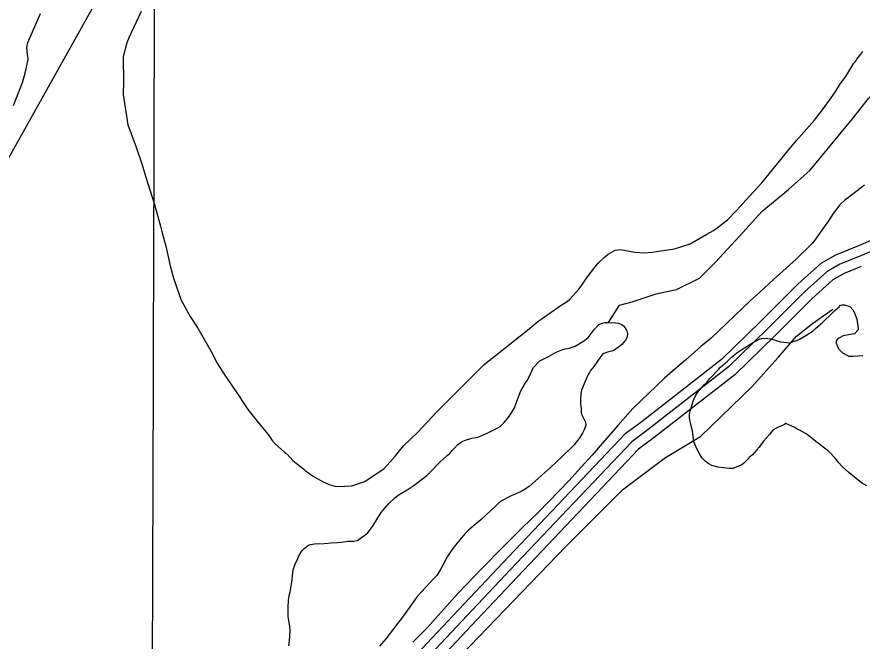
# Model space of a CAD drawing. Extents: x 3161665 to 3199565, y 885729 to 911164.
# Drawn here: x 3170943 to 3172195, y 904720 to 905645 of the extents above; entities that cross this region are included whole.
import ezdxf

# ---------------------------------------------------------------- set-up
doc = ezdxf.new("R2010")
doc.units = 0
for name, color, linetype in [('V-GRID-MAJR', 7, 'Continuous'), ('V-ROAD-CNTR', 7, 'Continuous'), ('V-SITE-VEGE', 7, 'Continuous'), ('V-TOPO-SHOR', 7, 'Continuous')]:
    doc.layers.add(name, color=color, linetype=linetype)

msp = doc.modelspace()

# ---------------------------------------------------------------- linework, layer by layer
at = {"layer": 'V-GRID-MAJR'}
msp.add_spline([(3171102.7, 891181.041), (3171121.2120000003, 897241.873), (3171139.73, 903304.649), (3171158.249, 909367.4720000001), (3171158.255, 909369.371)], degree=3, dxfattribs=at)
at = {"layer": 'V-ROAD-CNTR'}
for points in [[(3172400.202162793, 905519.509933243), (3172211.890539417, 905315.3483415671), (3172193.188576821, 905307.332357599)], [(3172411.228140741, 905509.339953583), (3172220.7445217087, 905302.8233666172), (3172198.297566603, 905293.202385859), (3172162.381638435, 905278.4514153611), (3172143.1406769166, 905267.5484371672), (3172110.4317423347, 905238.046496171), (3172055.274852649, 905182.8896064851), (3171996.9109693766, 905125.8087206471), (3171878.260206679, 905033.4529053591), (3171853.889255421, 905015.4949412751), (3171673.667615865, 904825.6543209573), (3171355.869251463, 904487.5159972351)], [(3172193.188576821, 905307.332357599), (3172192.493578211, 905307.034358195), (3172155.808651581, 905291.9673883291), (3172134.3146945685, 905279.7884126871), (3172100.0987630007, 905248.926474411), (3172044.726873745, 905193.5555851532), (3171987.0289891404, 905137.1246980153), (3171869.2032247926, 905045.4108814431), (3171843.9232753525, 905026.7839186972), (3171662.762637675, 904835.9543003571), (3171605.5627520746, 904775.0934220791)], [(3172193.748575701, 905275.1184220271), (3172168.954625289, 905264.9354423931), (3172151.9666592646, 905255.308461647), (3172120.764721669, 905227.1665179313), (3172065.8228315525, 905172.2236278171), (3172006.7929496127, 905114.4927432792), (3171887.3171885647, 905021.494929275), (3171863.855235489, 905004.2059638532), (3171684.572594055, 904815.354341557), (3171624.403714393, 904751.3344695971)], [(3171605.5627520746, 904775.0934220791), (3171344.916273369, 904497.7649767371), (3171046.650869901, 904177.574617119), (3170949.9470633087, 904081.585809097)], [(3171624.403714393, 904751.3344695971), (3171366.8222295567, 904477.2670177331), (3171068.2028267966, 904156.696658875), (3170975.8380115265, 904065.015842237)]]:
    msp.add_lwpolyline(points, dxfattribs=at)
at = {"layer": 'V-SITE-VEGE'}
for points in [[(3170937.707000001, 905513.7659999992), (3170951.327000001, 905547.7489999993), (3170955.240000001, 905561.6359999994), (3170959.672000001, 905582.2349999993), (3170958.300000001, 905594.2359999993), (3170957.372000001, 905599.9969999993), (3170958.851000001, 905607.1839999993), (3170977.799000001, 905650.2469999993)], [(3171126.969000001, 905653.3109999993), (3171108.525000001, 905614.0809999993), (3171105.6070000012, 905606.9029999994), (3171100.212000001, 905585.8289999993), (3171100.149000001, 905574.3169999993), (3171101.023000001, 905558.9639999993), (3171100.968000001, 905548.8909999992), (3171100.382000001, 905530.1869999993), (3171107.327000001, 905485.0609999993), (3171119.142000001, 905453.3399999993), (3171128.110000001, 905427.3879999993), (3171133.756000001, 905407.6899999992), (3171146.962000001, 905367.3259999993), (3171155.416000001, 905335.1419999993), (3171158.238000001, 905325.0529999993), (3171163.405000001, 905305.3599999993), (3171169.957000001, 905276.0629999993), (3171174.653000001, 905257.8089999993), (3171186.462000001, 905225.1269999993), (3171199.757000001, 905201.0709999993), (3171211.173000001, 905183.7389999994), (3171230.645000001, 905149.0969999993), (3171239.663000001, 905131.7789999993), (3171246.794000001, 905120.2289999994), (3171265.346000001, 905092.7829999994), (3171271.056000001, 905084.5979999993), (3171284.850000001, 905063.4149999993), (3171298.6610000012, 905046.0729999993), (3171312.002000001, 905029.6889999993), (3171314.863000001, 905026.7969999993), (3171317.720000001, 905022.9429999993), (3171321.044000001, 905017.1649999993), (3171325.812000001, 905011.8649999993), (3171338.698000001, 905000.2809999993), (3171340.606000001, 904998.3519999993), (3171343.476000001, 904996.8979999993), (3171351.580000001, 904987.7389999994), (3171359.219000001, 904981.4599999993), (3171367.337000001, 904975.1769999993), (3171370.202000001, 904972.7669999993), (3171380.710000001, 904965.0329999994), (3171396.488000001, 904955.8319999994), (3171407.017000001, 904951.4549999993), (3171414.201000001, 904949.4969999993), (3171424.2690000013, 904948.9629999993), (3171428.109000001, 904949.4189999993), (3171439.1440000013, 904949.8369999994), (3171458.366000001, 904956.4459999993), (3171487.255000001, 904975.9509999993), (3171503.668000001, 904994.5669999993), (3171515.741000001, 905009.3679999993), (3171536.956000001, 905029.3959999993), (3171565.430000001, 905060.4149999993), (3171635.367000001, 905130.0549999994), (3171699.445000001, 905181.0219999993), (3171714.866000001, 905193.8849999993), (3171749.533000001, 905217.6749999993), (3171758.200000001, 905223.3819999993), (3171762.054000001, 905226.7189999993), (3171775.569000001, 905241.5129999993), (3171778.948000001, 905245.8099999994), (3171786.689000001, 905257.7599999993), (3171799.252000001, 905273.9989999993), (3171804.083000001, 905280.2059999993), (3171813.244000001, 905288.7889999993), (3171819.025000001, 905293.5529999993), (3171829.130000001, 905299.2529999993), (3171837.289000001, 905300.1679999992), (3171858.3740000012, 905296.2109999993), (3171872.759000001, 905295.6519999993), (3171883.795000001, 905296.5489999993), (3171917.399000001, 905301.1589999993), (3171940.464000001, 905308.7059999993), (3171965.005000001, 905322.9579999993), (3171975.110000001, 905328.6579999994), (3171980.410000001, 905332.4669999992), (3171995.821000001, 905344.3699999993), (3172009.813000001, 905358.6829999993), (3172022.844000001, 905373.4799999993)], [(3172022.844000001, 905373.4799999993), (3172046.489000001, 905399.2499999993), (3172087.541000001, 905449.3869999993), (3172097.680000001, 905461.3189999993), (3172124.714000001, 905492.3459999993), (3172138.241000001, 905509.5389999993), (3172154.193000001, 905531.9929999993), (3172163.388000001, 905546.3339999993), (3172171.120000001, 905556.8419999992), (3172183.219000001, 905576.4389999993), (3172185.632000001, 905579.3039999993), (3172187.573000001, 905582.6509999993), (3172193.367000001, 905589.8149999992), (3172196.2690000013, 905594.1129999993)], [(3172199.003000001, 905396.0019999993), (3172174.917000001, 905377.4309999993), (3172170.102000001, 905374.0989999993), (3172162.385000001, 905366.4679999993), (3172152.241000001, 905353.5739999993), (3172145.466000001, 905343.0569999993), (3172122.260000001, 905310.0929999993), (3172097.666000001, 905286.2459999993), (3172077.899000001, 905268.1289999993), (3172063.919000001, 905255.7369999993), (3172043.670000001, 905237.1429999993), (3172029.210000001, 905224.2689999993), (3171971.823000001, 905168.9549999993), (3171956.401000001, 905156.5659999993), (3171933.748000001, 905136.5469999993), (3171917.843000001, 905123.2039999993), (3171902.422000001, 905109.8619999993), (3171855.6440000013, 905064.5539999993), (3171833.441000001, 905039.7359999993), (3171810.268000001, 905013.0039999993), (3171795.301000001, 904995.3419999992), (3171774.070000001, 904972.4369999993), (3171761.038000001, 904958.1169999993), (3171731.125000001, 904926.6269999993), (3171714.723000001, 904909.9299999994), (3171692.543000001, 904888.9499999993), (3171681.9280000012, 904877.9769999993), (3171663.601000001, 904859.8519999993), (3171632.246000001, 904827.8909999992), (3171596.064000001, 904790.6809999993), (3171550.692000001, 904739.6079999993), (3171529.469000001, 904718.1429999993)], [(3172202.540000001, 904949.9619999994), (3172194.366000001, 904954.6439999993), (3172178.392000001, 904967.2119999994), (3172175.556000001, 904970.0819999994), (3172166.331000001, 904978.3329999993), (3172161.015000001, 904984.0669999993), (3172155.702000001, 904990.5149999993), (3172145.776000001, 905000.9099999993), (3172124.120000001, 905017.7899999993), (3172113.827000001, 905026.0489999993), (3172111.338000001, 905027.8449999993), (3172103.5190000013, 905032.1689999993), (3172099.2490000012, 905033.9729999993), (3172095.698000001, 905036.4879999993), (3172082.183000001, 905042.6279999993), (3172080.391000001, 905041.2109999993), (3172076.101000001, 905039.0949999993), (3172070.026000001, 905036.6329999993), (3172062.870000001, 905032.3939999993), (3172057.845000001, 905026.0039999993), (3172049.231000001, 905016.0669999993), (3172045.280000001, 905011.0989999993), (3172042.765000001, 905007.5459999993), (3172038.817000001, 905002.9339999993), (3172032.718000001, 904996.1919999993), (3172028.059000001, 904991.9399999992), (3172025.908000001, 904989.8119999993), (3172023.395000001, 904986.9739999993), (3172020.170000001, 904983.7829999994), (3172016.946000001, 904981.3049999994), (3172003.722000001, 904975.6729999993), (3171998.375000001, 904975.7029999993), (3171981.628000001, 904977.9359999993), (3171972.369000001, 904980.1249999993), (3171967.397000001, 904983.3629999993), (3171962.424000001, 904986.9589999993), (3171958.525000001, 904991.2579999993), (3171956.051000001, 904995.1919999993), (3171951.459000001, 905003.0629999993), (3171946.180000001, 905015.2149999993), (3171943.775000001, 905031.6279999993), (3171942.032000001, 905039.1299999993), (3171939.603000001, 905050.9099999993), (3171939.632000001, 905056.2569999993), (3171940.728000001, 905060.8859999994), (3171945.455000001, 905077.2619999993), (3171948.3400000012, 905083.3089999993), (3171951.578000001, 905088.2819999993), (3171961.986000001, 905100.3469999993), (3171964.495000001, 905102.8289999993), (3171969.164000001, 905108.8659999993), (3171982.433000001, 905122.6969999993), (3171985.305000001, 905125.8889999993), (3171995.694000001, 905134.7469999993), (3172001.791000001, 905140.7739999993), (3172011.818000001, 905148.9169999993), (3172034.360000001, 905163.0539999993), (3172044.375000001, 905167.9919999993), (3172049.014000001, 905169.0349999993), (3172055.4280000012, 905168.6429999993), (3172060.061000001, 905167.9039999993), (3172074.298000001, 905163.5459999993), (3172088.9110000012, 905162.0389999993), (3172093.197000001, 905163.7979999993), (3172098.559000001, 905165.5509999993), (3172102.489000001, 905167.3099999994), (3172112.147000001, 905172.9629999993), (3172122.527000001, 905180.0359999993), (3172126.467000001, 905183.2229999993), (3172130.409000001, 905186.7659999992), (3172136.861000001, 905192.7929999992), (3172141.1610000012, 905196.6909999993), (3172146.898000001, 905202.0069999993), (3172154.783000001, 905209.8059999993), (3172161.234000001, 905215.4769999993), (3172163.026000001, 905217.2509999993), (3172165.885000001, 905218.3029999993), (3172169.092000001, 905218.2869999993), (3172176.924000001, 905215.7449999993), (3172181.886000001, 905210.3689999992), (3172184.710000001, 905205.0079999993), (3172187.518000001, 905197.1449999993), (3172189.578000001, 905183.2269999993), (3172189.568000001, 905181.0909999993), (3172183.829000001, 905175.4159999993), (3172175.265000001, 905174.0379999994), (3172167.4110000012, 905172.2969999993), (3172162.760000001, 905169.8269999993), (3172159.188000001, 905168.4219999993), (3172157.031000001, 905165.2269999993), (3172156.655000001, 905161.6619999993), (3172160.173000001, 905153.0849999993), (3172166.200000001, 905146.9899999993), (3172175.801000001, 905142.2999999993), (3172181.507000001, 905142.2669999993), (3172196.486000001, 905143.2539999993)]]:
    msp.add_lwpolyline(points, dxfattribs=at)
at = {"layer": 'V-TOPO-SHOR'}
for points in [[(3171386.0624310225, 906346.475655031), (3171328.354811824, 906204.8001342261), (3171316.3413374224, 906115.3559985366), (3171089.2655830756, 905720.8342539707), (3170928.2600996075, 905432.5190554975), (3170851.972080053, 905285.8200065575), (3170804.5564236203, 905218.399294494), (3170769.745000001, 905201.1899999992)], [(3171819.285000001, 905192.1869999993), (3171835.9985794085, 905217.8201693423), (3171854.5789797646, 905222.8436974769), (3171890.0553758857, 905234.5825797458), (3171920.456294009, 905241.2682482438), (3171954.255706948, 905258.0751871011), (3171977.941270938, 905281.6568513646), (3172013.4770383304, 905320.4055783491), (3172047.320979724, 905357.4699007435), (3172086.218134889, 905389.4587451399), (3172118.3554074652, 905418.0862017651), (3172150.5149442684, 905456.8423501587), (3172180.9826550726, 905493.9140939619), (3172204.6830618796, 905524.2482194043), (3172236.835177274, 905559.6281372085), (3172252.0690326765, 905578.1640091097), (3172255.452684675, 905581.5328182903)], [(3171373.5626238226, 904463.8302161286), (3171549.6661505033, 904645.8612943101), (3171756.057378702, 904860.2805638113), (3171840.1762163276, 904944.0304035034), (3171860.3548974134, 904959.6538669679), (3171904.072093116, 904992.0125384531), (3171955.6207004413, 905023.2348655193), (3172031.8835265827, 905096.9298044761), (3172071.148824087, 905140.4895610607), (3172098.0766920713, 905171.7660078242), (3172121.6201266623, 905190.739464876), (3172151.8832283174, 905211.9364110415)], [(3171601.540000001, 905015.4429999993), (3171606.224000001, 905017.4479999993), (3171617.009000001, 905020.6359999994), (3171620.058000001, 905021.2299999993), (3171623.921000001, 905021.6149999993), (3171627.380000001, 905022.6109999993), (3171640.823000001, 905028.6319999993), (3171655.488000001, 905035.8609999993), (3171658.751000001, 905038.0789999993), (3171664.471000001, 905043.5309999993), (3171670.195000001, 905050.4059999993), (3171675.522000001, 905058.0959999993), (3171680.034000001, 905065.7929999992), (3171683.126000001, 905073.9009999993), (3171685.397000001, 905080.5919999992), (3171689.518000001, 905090.9299999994), (3171695.670000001, 905101.2559999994), (3171699.768000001, 905107.5309999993), (3171705.1070000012, 905117.8609999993), (3171707.991000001, 905124.7529999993), (3171717.801000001, 905135.4659999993), (3171725.542000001, 905139.4859999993), (3171731.451000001, 905142.2959999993), (3171742.045000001, 905148.1289999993), (3171751.820000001, 905152.3389999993), (3171755.4820000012, 905153.3349999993), (3171761.583000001, 905154.3179999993), (3171765.855000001, 905155.5119999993), (3171770.334000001, 905157.1109999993), (3171783.787000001, 905165.3669999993), (3171789.299000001, 905170.0069999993), (3171794.412000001, 905176.4789999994), (3171798.511000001, 905182.5509999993), (3171805.250000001, 905189.0149999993), (3171810.747000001, 905191.4229999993), (3171814.204000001, 905192.0129999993), (3171819.285000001, 905192.1869999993), (3171829.847000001, 905191.9249999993), (3171834.514000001, 905191.0869999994), (3171839.378000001, 905189.0269999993), (3171841.805000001, 905187.1859999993), (3171844.025000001, 905184.5339999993), (3171846.843000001, 905179.6409999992), (3171847.837000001, 905175.7769999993), (3171847.200000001, 905170.4989999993), (3171844.531000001, 905165.8419999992), (3171841.873000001, 905162.4009999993), (3171839.012000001, 905159.5749999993), (3171834.521000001, 905155.5359999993), (3171827.791000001, 905151.1039999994), (3171823.719000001, 905149.5029999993), (3171818.229000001, 905148.3129999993), (3171813.954000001, 905146.9139999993), (3171811.102000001, 905145.5089999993), (3171806.600000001, 905139.8459999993), (3171804.345000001, 905136.2009999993), (3171801.273000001, 905131.7489999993), (3171799.025000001, 905128.9179999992), (3171796.157000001, 905124.8709999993), (3171792.885000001, 905120.8269999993), (3171791.244000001, 905118.1949999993), (3171789.602000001, 905115.1559999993), (3171785.696000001, 905107.0519999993), (3171779.722000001, 905092.0519999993), (3171778.6780000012, 905086.7769999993), (3171778.225000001, 905078.4489999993), (3171778.190000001, 905072.1519999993), (3171778.958000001, 905064.2239999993), (3171779.136000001, 905059.9579999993), (3171779.726000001, 905056.2979999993), (3171785.348000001, 905044.2809999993), (3171785.731000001, 905040.2149999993), (3171784.281000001, 905035.3469999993), (3171782.632000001, 905030.8889999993), (3171780.992000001, 905028.0519999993), (3171776.892000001, 905021.5739999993), (3171768.706000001, 905010.8529999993), (3171762.781000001, 905004.7929999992), (3171753.389000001, 904996.1099999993), (3171750.122000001, 904993.2829999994), (3171733.376000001, 904977.3269999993), (3171710.916000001, 904956.9349999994), (3171701.728000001, 904949.0629999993), (3171696.221000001, 904945.0299999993), (3171690.108000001, 904941.6119999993), (3171681.148000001, 904937.5979999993), (3171675.041000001, 904935.1959999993), (3171660.166000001, 904927.3539999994), (3171654.450000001, 904922.3079999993), (3171644.646000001, 904912.8129999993), (3171630.554000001, 904899.6879999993), (3171615.452000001, 904887.1769999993), (3171612.186000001, 904884.1479999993), (3171607.285000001, 904879.5029999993), (3171604.219000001, 904876.0659999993), (3171596.037000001, 904866.3609999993), (3171587.446000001, 904855.4389999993), (3171583.145000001, 904849.3679999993), (3171580.478000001, 904844.9139999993), (3171574.525000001, 904833.5699999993), (3171570.830000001, 904826.8869999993)], [(3171345.919000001, 904712.7499999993), (3171346.978000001, 904720.4649999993), (3171347.668000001, 904735.0879999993), (3171347.097000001, 904741.9979999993), (3171346.111000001, 904747.2859999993), (3171345.329000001, 904752.7739999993), (3171344.942000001, 904756.4339999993), (3171344.762000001, 904760.2949999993), (3171345.020000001, 904770.2479999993), (3171345.481000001, 904780.1989999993), (3171345.907000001, 904783.6499999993), (3171346.951000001, 904788.9259999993), (3171347.987000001, 904792.5769999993), (3171350.103000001, 904807.3949999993), (3171351.602000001, 904821.4049999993), (3171352.233000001, 904825.0569999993), (3171353.064000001, 904828.5049999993), (3171356.157000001, 904836.6149999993), (3171358.004000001, 904840.0579999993), (3171360.476000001, 904846.3409999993), (3171362.528000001, 904849.9869999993), (3171366.008000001, 904854.6399999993), (3171368.459000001, 904857.0649999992), (3171374.986000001, 904861.9039999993), (3171377.837000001, 904863.1059999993), (3171383.733000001, 904864.0889999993), (3171397.959000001, 904864.6199999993), (3171408.528000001, 904865.7789999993), (3171418.076000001, 904865.9309999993), (3171423.565000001, 904866.5079999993), (3171433.731000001, 904867.8739999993), (3171437.589000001, 904867.8539999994), (3171441.452000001, 904868.0339999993), (3171447.756000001, 904869.2179999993), (3171451.426000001, 904871.8389999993), (3171453.875000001, 904873.8559999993), (3171457.955000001, 904876.6779999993), (3171462.649000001, 904880.5119999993), (3171470.833000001, 904891.2339999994), (3171475.963000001, 904900.1419999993), (3171482.723000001, 904910.4659999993), (3171484.974000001, 904913.5019999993), (3171493.973000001, 904924.0139999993), (3171502.958000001, 904932.4969999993), (3171509.282000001, 904937.1329999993), (3171521.306000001, 904943.9739999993), (3171531.503000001, 904951.2299999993), (3171537.419000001, 904955.6679999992), (3171550.070000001, 904965.5489999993), (3171555.583000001, 904970.8029999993), (3171569.681000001, 904985.3489999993), (3171580.501000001, 904994.8379999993), (3171583.970000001, 904997.6619999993), (3171587.8570000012, 905002.5159999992), (3171591.331000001, 905005.9499999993), (3171595.623000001, 905011.0049999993), (3171601.540000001, 905015.4429999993)], [(3171570.830000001, 904826.8869999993), (3171564.887000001, 904817.3719999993), (3171560.797000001, 904812.7239999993), (3171542.201000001, 904793.1199999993), (3171534.841000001, 904784.6289999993), (3171519.276000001, 904762.1669999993), (3171512.726000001, 904753.4689999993), (3171508.229000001, 904748.2119999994), (3171504.336000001, 904742.3419999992), (3171489.605000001, 904723.3259999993), (3171480.196000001, 904712.2059999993)]]:
    msp.add_lwpolyline(points, dxfattribs=at)

doc.saveas('drawing.dxf')
